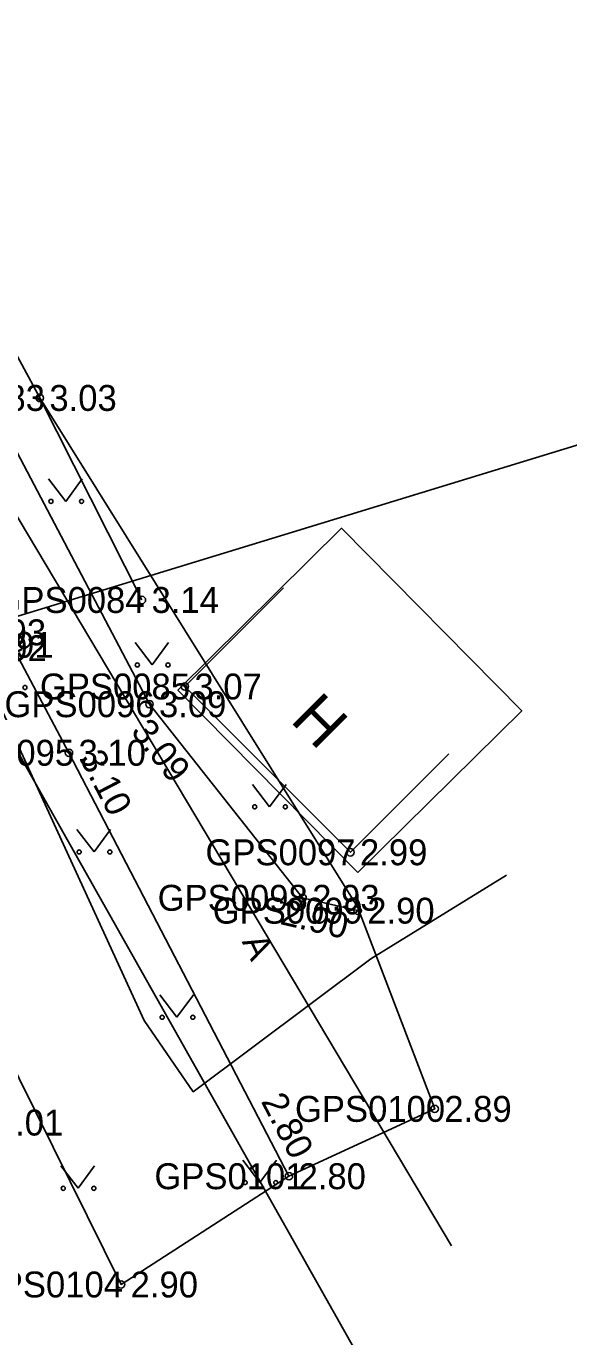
# Model space of a CAD drawing. Extents: x 597961 to 601397, y 6602961 to 6613501.
# Drawn here: x 600014.72 to 600029.39, y 6608488.8 to 6608524.22 of the extents above; entities that cross this region are included whole.
import ezdxf

# ---------------------------------------------------------------- set-up
doc = ezdxf.new("R2010")
doc.units = 0
for name, color, linetype in [('HALJASTUS', 7, 'Continuous'), ('HOONE', 7, 'Continuous'), ('Hoone Kõrval- või tootmishoone', 7, 'Continuous'), ('KORGUS-EH2000', 7, 'Continuous'), ('MOOTKORG-EH2000', 7, 'Continuous'), ('MOOTMPUNKT', 7, 'Continuous'), ('MOOTNR', 7, 'Continuous'), ('MOOTPIIR', 7, 'Continuous'), ('MPKAABEL', 7, 'Continuous'), ('PIIR', 7, 'Continuous'), ('TEE', 7, 'Continuous'), ('Tee Muu tee Kruuskate', 7, 'Continuous')]:
    doc.layers.add(name, color=color, linetype=linetype)

msp = doc.modelspace()

# ---------------------------------------------------------------- linework, layer by layer
at = {"layer": 'HALJASTUS'}
for p, q in [((600017.847, 6608508.715), (600015.084, 6608514.175)), ((600015.322, 6608511.987), (600015.786, 6608511.38)), ((600015.786, 6608511.38), (600016.231, 6608511.987)), ((600017.66, 6608507.567), (600018.123, 6608506.96)), ((600018.123, 6608506.96), (600018.569, 6608507.567)), ((600020.835, 6608503.731), (600021.298, 6608503.124)), ((600021.298, 6608503.124), (600021.744, 6608503.731)), ((600016.087, 6608502.514), (600016.551, 6608501.907)), ((600016.551, 6608501.907), (600016.996, 6608502.514)), ((600018.332, 6608498.046), (600018.795, 6608497.439)), ((600018.795, 6608497.439), (600019.24, 6608498.046)), ((600015.656, 6608493.422), (600016.119, 6608492.815)), ((600016.119, 6608492.815), (600016.565, 6608493.422)), ((600020.576, 6608493.577), (600021.039, 6608492.971)), ((600021.039, 6608492.971), (600021.485, 6608493.577))]:
    msp.add_line(p, q, dxfattribs=at)
for centre in [(600015.385, 6608511.38), (600016.214, 6608511.38), (600017.722, 6608506.96), (600018.551, 6608506.96), (600014.683, 6608506.349), (600020.897, 6608503.124), (600021.726, 6608503.124), (600016.15, 6608501.907), (600016.979, 6608501.907), (600018.394, 6608497.439), (600019.223, 6608497.439), (600020.638, 6608492.971), (600021.467, 6608492.971), (600015.718, 6608492.815), (600016.547, 6608492.815)]:
    msp.add_circle(centre, 0.055, dxfattribs=at)
at = {"layer": 'HOONE'}
msp.add_lwpolyline([(600021.674, 6608509.041), (600019.008, 6608506.377), (600023.485, 6608501.896), (600026.151, 6608504.56)], dxfattribs=at)
at = {"layer": 'Hoone Kõrval- või tootmishoone'}
msp.add_lwpolyline([(600023.69, 6608501.346), (600018.818, 6608506.276), (600023.248, 6608510.653), (600028.12, 6608505.722)], close=True, dxfattribs=at)
at = {"layer": 'KORGUS-EH2000'}
for centre in [(600015.084, 6608514.175), (600017.847, 6608508.715), (600018.049, 6608505.898), (600015.873, 6608504.586), (600023.485, 6608501.896), (600023.681, 6608500.319), (600025.765, 6608494.962), (600021.823, 6608493.142), (600017.281, 6608490.217)]:
    msp.add_circle(centre, 0.1, dxfattribs=at)
at = {"layer": 'MOOTMPUNKT'}
for centre in [(600015.084, 6608514.175), (600017.847, 6608508.715), (600019.008, 6608506.377), (600018.049, 6608505.898), (600015.873, 6608504.586), (600023.485, 6608501.896), (600022.192, 6608500.666), (600023.681, 6608500.319), (600025.765, 6608494.962), (600021.823, 6608493.142), (600017.281, 6608490.217)]:
    msp.add_circle(centre, 0.1, dxfattribs=at)
at = {"layer": 'MOOTPIIR'}
msp.add_lwpolyline([(599981.336, 6608536.943), (599996.743, 6608523.119), (599996.633, 6608521.97), (599993.118, 6608518.037), (599993.206, 6608508.943), (599988.934, 6608505.106), (599974.897, 6608500.541), (599970.411, 6608461.85), (599981.872, 6608460.864), (599985.142, 6608494.626), (599991.769, 6608496.449), (600004.614, 6608499.126), (600011.289, 6608502.295), (600017.281, 6608490.217), (600021.823, 6608493.142), (600025.765, 6608494.962), (600023.681, 6608500.419), (600015.084, 6608514.175), (600010.957, 6608521.8), (600009.079, 6608525.854)], dxfattribs=at)
at = {"layer": 'MPKAABEL'}
for points in [[(600013.183, 6608507.627), (600017.91, 6608497.353), (600019.233, 6608495.423), (600024.037, 6608499.018), (600027.705, 6608501.28)], [(600019.233, 6608495.423), (600024.037, 6608499.018)]]:
    msp.add_lwpolyline(points, dxfattribs=at)
at = {"layer": 'PIIR'}
for points in [[(600055.37, 6608595.41), (600095.81, 6608614.74), (600112.81, 6608538.34), (600012.71, 6608507.74), (600010.13, 6608512.24), (600002.11, 6608541.52), (600071.6, 6608568.21), (600070.88, 6608571.52), (600065.95, 6608590.68), (600061.55, 6608590.42), (600058.57, 6608588.9)], [(600012.71, 6608507.74), (600112.81, 6608538.34), (600126.51, 6608476.75), (600103.84, 6608405.56), (600041.07, 6608457.52)], [(599976.86, 6608499.37), (600012.71, 6608507.74), (600041.07, 6608457.52), (600103.84, 6608405.56), (600055.03, 6608378.35), (600002.62, 6608459.67), (599972.93, 6608462.5)]]:
    msp.add_lwpolyline(points, close=True, dxfattribs=at)
at = {"layer": 'TEE'}
for points in [[(600021.823, 6608493.142), (600015.873, 6608504.586), (600008.91, 6608517.693), (600005.571, 6608522.933), (600000.647, 6608527.432), (599993.26, 6608533.713), (599986.623, 6608538.507), (599976.441, 6608545.988), (599970.515, 6608549.608), (599958.656, 6608555.022), (599949.794, 6608558.288), (599937.948, 6608561.542), (599928.543, 6608563.076), (599926.844, 6608562.397), (599925.622, 6608561.154), (599924.762, 6608558.037)], [(600023.681, 6608500.319), (600022.192, 6608500.666), (600018.049, 6608505.898), (600010.603, 6608520.038), (600010.957, 6608521.8)]]:
    msp.add_lwpolyline(points, dxfattribs=at)
at = {"layer": 'Tee Muu tee Kruuskate'}
msp.add_lwpolyline([(600026.219, 6608491.258), (600010.698, 6608517.299), (600005.366, 6608524.202), (600000, 6608529.85), (599989.387, 6608538.439), (599984.021, 6608542.781), (599978.554, 6608547.37), (599973.743, 6608550.321)], dxfattribs=at)

# ---------------------------------------------------------------- texts
at = {"layer": 'HOONE'}
msp.add_text('H', height=1.2, rotation=314.9294, dxfattribs=at).set_placement((600021.831, 6608505.441))
at = {"layer": 'KORGUS-EH2000'}
for s, p in [(' 3.03', (600015.084, 6608513.825)), (' 3.14', (600017.847, 6608508.365)), (' 2.99', (600023.485, 6608501.546)), (' 2.89', (600025.765, 6608494.612)), (' 2.90', (600017.281, 6608489.866))]:
    msp.add_text(s, height=0.7, dxfattribs=at).set_placement(p)
for s, rotation, p in [(' 3.09', 308.3744, (600017.363, 6608505.355)), (' 3.10', 297.4746, (600016.028, 6608504.667)), (' 2.90', 346.8983, (600021.303, 6608500.02)), (' 2.80', 297.4746, (600020.936, 6608495.397))]:
    msp.add_text(s, height=0.7, rotation=rotation, dxfattribs=at).set_placement(p)
at = {"layer": 'MOOTKORG-EH2000'}
for s, p in [(' 3.03', (600015.084, 6608513.825)), (' 3.14', (600017.847, 6608508.365)), (' 2.93', (600013.174, 6608507.491)), (' 2.91', (600013.375, 6608507.152)), (' 2.92', (600013.192, 6608507.063)), (' 3.07', (600019.008, 6608506.027)), (' 3.09', (600018.049, 6608505.548)), (' 3.10', (600015.873, 6608504.236)), (' 2.99', (600023.485, 6608501.546)), (' 2.93', (600022.192, 6608500.316)), (' 2.90', (600023.681, 6608499.969)), (' 2.89', (600025.765, 6608494.612)), (' 3.01', (600013.636, 6608494.242)), (' 2.80', (600021.823, 6608492.792)), (' 2.90', (600017.281, 6608489.866))]:
    msp.add_text(s, height=0.7, dxfattribs=at).set_placement(p)
at = {"layer": 'MOOTNR'}
for s, p in [('GPS0083 ', (600011.164, 6608513.825)), ('GPS0084 ', (600013.858, 6608508.365)), ('GPS0085 ', (600015.088, 6608506.027)), ('GPS0096 ', (600014.129, 6608505.548)), ('GPS0095 ', (600011.953, 6608504.236)), ('GPS0097 ', (600019.565, 6608501.546)), ('GPS0098 ', (600018.272, 6608500.316)), ('GPS0099 ', (600019.761, 6608499.969)), ('GPS0100 ', (600021.986, 6608494.612)), ('GPS0101 ', (600018.184, 6608492.792)), ('TPS0104 ', (600013.431, 6608489.866))]:
    msp.add_text(s, height=0.7, dxfattribs=at).set_placement(p)
at = {"layer": 'TEE'}
msp.add_text('A', height=0.7, rotation=295.5814, dxfattribs=at).set_placement((600020.541, 6608499.483))

doc.saveas('drawing.dxf')
